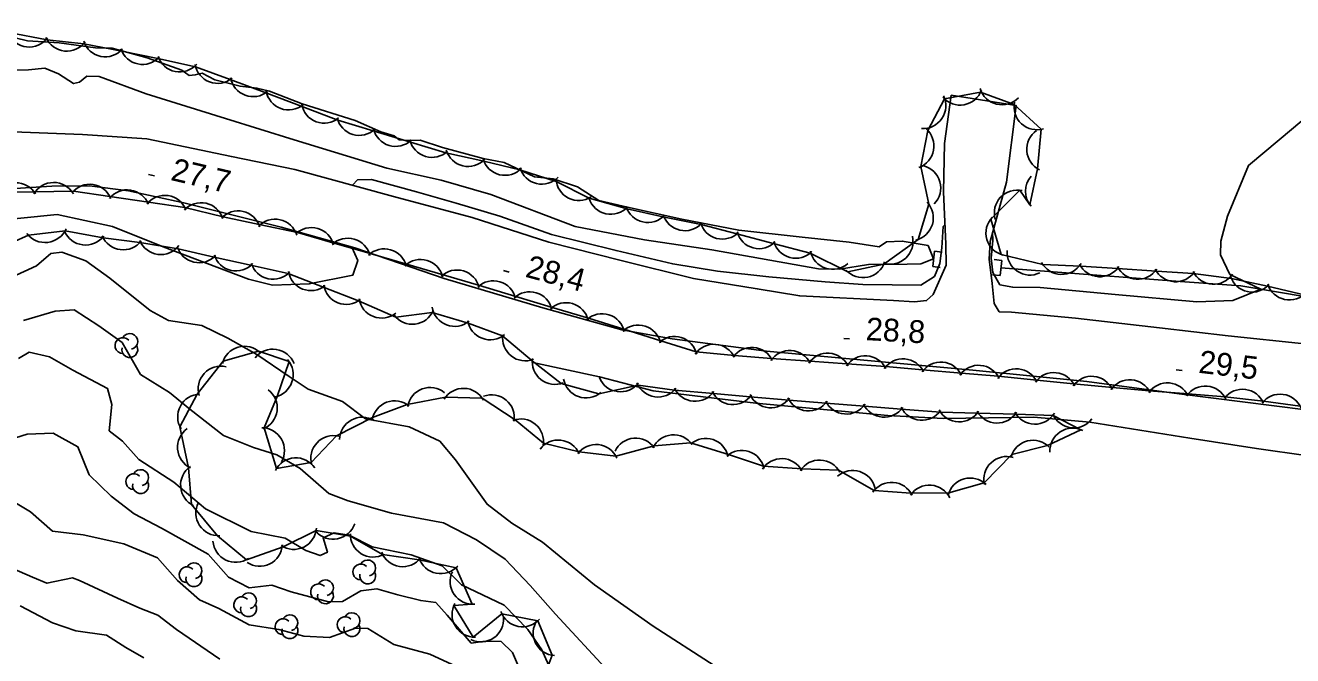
# Model space of a CAD drawing. Extents: x 646142 to 649934, y 5874075 to 5876351.
# Drawn here: x 647646.7 to 647813.8, y 5875868.8 to 5875951.9 of the extents above; entities that cross this region are included whole.
import ezdxf

# ---------------------------------------------------------------- set-up
doc = ezdxf.new("R2010")
doc.units = 0
for name, color, linetype in [('Niveau 1', 7, 'Continuous'), ('Niveau 2', 7, 'Continuous'), ('Niveau 21', 7, 'Continuous'), ('Niveau 26', 7, 'Continuous'), ('Niveau 3', 7, 'Continuous'), ('Niveau 4', 7, 'Continuous'), ('Niveau 44', 7, 'Continuous')]:
    doc.layers.add(name, color=color, linetype=linetype)

msp = doc.modelspace()

# ---------------------------------------------------------------- linework, layer by layer
at = {"layer": 'Niveau 1'}
for points in [[(647737.52, 5875867.48), (647729.46, 5875872.67), (647721.72, 5875878.11), (647714.87, 5875883.77), (647710.85, 5875886.25), (647707.58, 5875888.75), (647703.41, 5875894.62), (647701.34, 5875897.07), (647697.32, 5875898.97), (647691.53, 5875900), (647688.5, 5875902.3), (647683.98, 5875903.92), (647681.47, 5875905.57), (647677.23, 5875908.49), (647673.41, 5875910.65), (647669.97, 5875912.33), (647665.6, 5875912.98), (647663.18, 5875914.3), (647657.83, 5875918.56), (647654.68, 5875920.84), (647651.53, 5875921.97), (647650.05, 5875921.82), (647648.19, 5875920.18), (647644.93, 5875918.7)], [(647672.34, 5875868.33), (647666.62, 5875872.22), (647664.16, 5875874.15), (647661.79, 5875875.06), (647658.87, 5875876.36), (647653.86, 5875878.72), (647652.92, 5875879.03), (647652.92, 5875879.03), (647649.56, 5875878.34), (647647.67, 5875879.13), (647644.22, 5875880.61)]]:
    msp.add_lwpolyline(points, dxfattribs=at)
at = {"layer": 'Niveau 2'}
for points in [[(647804.28, 5875923.44), (647805.18, 5875926.71), (647807.96, 5875933.41), (647813.89, 5875938.35), (647821.78, 5875945.05), (647836.43, 5875952.08), (647843.64, 5875956.16), (647851.97, 5875961.86), (647861.13, 5875966.66), (647863.1, 5875968.36), (647866.48, 5875972.92), (647869.12, 5875977.66)], [(647689.84, 5875930.8), (647690.51, 5875931.53), (647692.35, 5875931.54), (647698.26, 5875929.94), (647703.52, 5875928.44), (647709.26, 5875926.71), (647716.05, 5875924.32), (647724.59, 5875922.18), (647732.06, 5875920.44), (647737.96, 5875919.48), (647744.71, 5875918.71), (647752.13, 5875918.07), (647757.11, 5875917.71), (647760.96, 5875917.69), (647764.77, 5875917.61), (647766.56, 5875918.78), (647767.26, 5875920.47), (647767.53, 5875922.55), (647767.7, 5875925.37), (647767.94, 5875925.65)], [(647635.64, 5875929.66), (647634.71, 5875928.8), (647634.49, 5875927.45), (647635.58, 5875926.98), (647641.71, 5875926.03), (647650.9, 5875926.96), (647658.2, 5875925.38), (647664.9, 5875922.69), (647676.12, 5875918.44), (647679.31, 5875917.61), (647684.13, 5875917.8), (647689.89, 5875918.97), (647690.52, 5875920.88), (647689.73, 5875922.66)], [(647774.22, 5875924.6), (647774.26, 5875923.52), (647774.01, 5875921.21), (647774.24, 5875919.29), (647775.17, 5875917.68), (647776.86, 5875917.36), (647780.49, 5875917.32), (647790.35, 5875916.41), (647801.13, 5875915.42), (647805.88, 5875915.61), (647809.57, 5875917.1), (647805.49, 5875919.05), (647804.27, 5875921.65), (647804.28, 5875923.44)], [(647646.46, 5875912.96), (647650.65, 5875914.19), (647653.16, 5875914.39), (647656.4, 5875912.29), (647659.48, 5875910.07), (647661.88, 5875905.87), (647665.72, 5875903.48), (647668.39, 5875901.27), (647672.85, 5875897.8), (647676.78, 5875896.24), (647679.86, 5875895.28), (647682.95, 5875893.46), (647686.71, 5875890.15), (647689.26, 5875889.2), (647694.98, 5875887.59), (647701.81, 5875886.32), (647706.2, 5875884.05), (647709.94, 5875881.49), (647713.25, 5875878.02), (647716.58, 5875874.27), (647723.65, 5875866.63)], [(647661.66, 5875894.64), (647659.54, 5875897.08), (647657.75, 5875898.45), (647658.12, 5875901.89), (647657.52, 5875904.01), (647652.99, 5875906.44), (647649.9, 5875908.2), (647647.21, 5875908.79), (647645.8, 5875907.96)], [(647642.01, 5875896.47), (647646.96, 5875898), (647650.39, 5875898.12), (647653.64, 5875896.32), (647655.14, 5875892.62), (647658.03, 5875889.81), (647661.05, 5875887.47), (647664.66, 5875885.59), (647670.82, 5875882.19), (647673.5, 5875879.13), (647676.21, 5875877.74)], [(647717.34, 5875863.85), (647714.81, 5875869.58), (647712.95, 5875872.26), (647709.85, 5875875.46), (647704.22, 5875878.11), (647701.64, 5875880.61), (647697.55, 5875882.1), (647697.55, 5875882.1), (647692.42, 5875883.13), (647689.41, 5875884.67), (647687.43, 5875884.99), (647685.95, 5875884.32), (647686.53, 5875882.42), (647685.59, 5875881.98), (647683.7, 5875882.65), (647680.97, 5875884.28), (647676.48, 5875885.14), (647670.46, 5875888.16), (647666.3, 5875891.66), (647661.66, 5875894.64)], [(647643.66, 5875890.01), (647647.41, 5875887.75), (647650.28, 5875885.22), (647654.32, 5875884.71), (647659.69, 5875883.54), (647664.15, 5875881.69), (647666.77, 5875878.69), (647669.69, 5875876.17), (647672.2, 5875874.99), (647676.22, 5875872.87), (647680.11, 5875872.23), (647683.44, 5875871.37), (647686.82, 5875871.19), (647690.25, 5875872.4), (647691.85, 5875872.39), (647695.3, 5875870.27), (647700.05, 5875868.98), (647702.97, 5875867.61), (647706.02, 5875865.45)], [(647676.21, 5875877.74), (647679.21, 5875878.1), (647681.75, 5875877.21), (647686.68, 5875875.87), (647688.5, 5875875.94), (647690.94, 5875877.33), (647693.03, 5875877.6), (647695.8, 5875876.79), (647698.84, 5875876.06), (647700.8, 5875875.8), (647702.33, 5875874.12), (647705.48, 5875870.42), (647707.31, 5875870.72), (647709.43, 5875870.65), (647710.94, 5875869.19), (647713.27, 5875863.8)], [(647662.34, 5875868.5), (647659.94, 5875869.85), (647657.4, 5875871.48), (647653.36, 5875872.05), (647650.3, 5875873.11), (647646.04, 5875875.37)]]:
    msp.add_lwpolyline(points, dxfattribs=at)
at = {"layer": 'Niveau 21'}
for points in [[(647815.33, 5875909.88), (647805.25, 5875910.94), (647796.19, 5875911.99), (647785.16, 5875913.3), (647776.7, 5875914.07), (647775.09, 5875914.13), (647774.41, 5875915.22), (647774.17, 5875917.86), (647773.76, 5875921.05), (647773.89, 5875923.38), (647776.04, 5875931.23), (647777.3, 5875941.32), (647768.77, 5875942.66), (647767.86, 5875936.31), (647767.76, 5875929.94), (647768.05, 5875923.03), (647768.08, 5875920.25), (647766.37, 5875916.38), (647765.52, 5875915.6), (647763.92, 5875915.44)], [(647763.92, 5875915.44), (647761.15, 5875915.62), (647748.79, 5875916.22), (647743.19, 5875917.16), (647734.78, 5875918.51), (647725.24, 5875920.9), (647715.7, 5875923.3), (647705.61, 5875926.56), (647695.22, 5875929.33), (647682.22, 5875932.88), (647673.88, 5875934.59), (647662.72, 5875936.94), (647654.25, 5875937.48), (647645.11, 5875937.83)], [(647637.73, 5875929.88), (647650.22, 5875930.67), (647655.17, 5875930.71), (647660.3, 5875930.07), (647667.59, 5875928.49), (647680.45, 5875925.27), (647690.15, 5875922.54), (647701.92, 5875918.52), (647714.94, 5875914.63), (647725.33, 5875911.75), (647731.99, 5875910.57), (647744.41, 5875908.91), (647757.71, 5875907.71), (647771.59, 5875906.44), (647786.65, 5875904.92), (647798.81, 5875903.29), (647815.51, 5875901.19)]]:
    msp.add_lwpolyline(points, dxfattribs=at)
at = {"layer": 'Niveau 26'}
for p, q in [((647766.32, 5875920.1), (647766.56, 5875922.1)), ((647766.56, 5875922.1), (647767.55, 5875921.98)), ((647775.41, 5875920.89), (647774.42, 5875921)), ((647775.41, 5875920.89), (647775.19, 5875918.89)), ((647766.32, 5875920.1), (647767.31, 5875919.98)), ((647775.19, 5875918.89), (647774.19, 5875919))]:
    msp.add_line(p, q, dxfattribs=at)
at = {"layer": 'Niveau 3'}
for p, q in [((647662.96, 5875932.21), (647663.74, 5875932.03)), ((647709.72, 5875919.55), (647710.49, 5875919.34)), ((647754.58, 5875910.59), (647755.37, 5875910.54)), ((647798.41, 5875906.46), (647799.21, 5875906.37))]:
    msp.add_line(p, q, dxfattribs=at)
at = {"layer": 'Niveau 4'}
for points in [[(647643.93, 5875950.58), (647647, 5875949.85), (647651.18, 5875949.57), (647655.97, 5875948.9), (647658.17, 5875948.89), (647662.78, 5875947.61), (647667.32, 5875945.98), (647668.31, 5875945.27), (647669.11, 5875945.35), (647670.01, 5875945.56), (647671.71, 5875944.68), (647675.02, 5875943.86), (647677.23, 5875943.62), (647678.88, 5875943.2), (647683.19, 5875941.55), (647690.2, 5875939.36), (647693.57, 5875937.84), (647695.34, 5875937.32), (647695.97, 5875936.81), (647697.13, 5875936.69), (647698.74, 5875936.74), (647701.72, 5875935.76), (647707.04, 5875934.33), (647709.85, 5875933.8), (647713.83, 5875931.89), (647716.27, 5875931.67), (647719.48, 5875930.6), (647722.3, 5875928.8), (647726.07, 5875927.91), (647733.25, 5875926.31), (647740.75, 5875924.87), (647749.13, 5875923.98), (647755.29, 5875923.32), (647759.27, 5875922.68), (647760.24, 5875923.36), (647762.31, 5875923.45), (647765.7, 5875922.87), (647766.44, 5875921.09)], [(647766.44, 5875921.09), (647764.77, 5875920.46), (647762.94, 5875920.39), (647757.87, 5875920.34), (647754.02, 5875919.72), (647751.25, 5875919.79), (647737.19, 5875922.31), (647728.31, 5875923.61), (647719.17, 5875925.36), (647708.06, 5875929.57), (647701.54, 5875931.46), (647694.36, 5875933.05), (647682.13, 5875936.8), (647673.11, 5875939.6), (647662.65, 5875942.84), (647656.44, 5875945.12), (647654.82, 5875945.19), (647653.86, 5875944.39), (647653.07, 5875944.2), (647651.1, 5875945.51), (647649.3, 5875946.25), (647647.13, 5875946.03), (647639.17, 5875945.93)], [(647775.3, 5875919.9), (647785.04, 5875919.15), (647798.94, 5875918.12), (647806.93, 5875917.54), (647820.23, 5875915.3), (647834.78, 5875913.19), (647846.51, 5875911.72), (647853.82, 5875910.84), (647861.23, 5875910.09), (647869.83, 5875908.88), (647877.19, 5875907.32), (647887.79, 5875904.23), (647900.77, 5875901.5), (647916.13, 5875899.67), (647932.77, 5875898.96), (647951.17, 5875897.93), (647967.26, 5875896.84), (647989.18, 5875894.58), (648004.21, 5875893.53), (648013.94, 5875892.54), (648021.22, 5875890.56), (648027.48, 5875888.16), (648038.25, 5875882.42), (648042.06, 5875880.63)], [(647713.59, 5875907.42), (647722.4, 5875905.53), (647729.48, 5875903.7), (647742.98, 5875902.06), (647760.39, 5875900.46), (647767.68, 5875900.04), (647779.63, 5875900.21), (647787.05, 5875899.57), (647800.23, 5875897.44), (647808.98, 5875896.12), (647822.6, 5875894.15), (647833.28, 5875892.92), (647842.26, 5875892.56), (647850.26, 5875891.64)]]:
    msp.add_lwpolyline(points, dxfattribs=at)
at = {"layer": 'Niveau 44'}
for points in [[(647644.52, 5875950.96), (647649.57, 5875949.99), (647654.4, 5875949.46), (647659.43, 5875948.49), (647664.18, 5875947.52), (647669.16, 5875946.42), (647673.71, 5875944.73), (647678.53, 5875942.93), (647683.08, 5875941.23), (647687.9, 5875939.38), (647692.55, 5875937.98)], [(647692.55, 5875937.98), (647697.47, 5875936.49), (647702.12, 5875935.09), (647707.16, 5875933.96), (647711.88, 5875932.83), (647716.7, 5875931.31), (647721.03, 5875929.12), (647726.02, 5875927.69), (647730.76, 5875926.65), (647735.79, 5875925.61), (647740.49, 5875924.38), (647745.46, 5875923.09), (647750.16, 5875921.86), (647755.12, 5875919.39), (647759.87, 5875920.4), (647764.39, 5875923.66), (647765.79, 5875928.31), (647764.76, 5875933.26), (647765.66, 5875938.03), (647767.86, 5875942.2), (647772.63, 5875943.06), (647777.05, 5875941.46), (647780.63, 5875938.18), (647780.13, 5875932.98), (647779.12, 5875928.24), (647777.82, 5875930.15), (647773.97, 5875926.34), (647775.32, 5875921.68), (647780.84, 5875920.35), (647785.82, 5875920.14), (647790.66, 5875919.82), (647795.8, 5875919.48), (647800.64, 5875919.16), (647805.69, 5875918.5), (647810.44, 5875917.49), (647815.47, 5875916.3)], [(647730.5, 5875910.28), (647725.59, 5875911.83), (647720.96, 5875913.28), (647716.02, 5875914.75), (647711.37, 5875916.15), (647706.44, 5875917.64), (647701.78, 5875919), (647696.84, 5875920.44), (647692.18, 5875921.79), (647687.24, 5875923.23), (647682.58, 5875924.59), (647677.52, 5875925.61), (647672.78, 5875926.66), (647667.75, 5875927.87), (647662.95, 5875928.57), (647657.86, 5875929.32), (647653.06, 5875930.03), (647647.86, 5875929.92), (647643.01, 5875929.89)], [(647642.79, 5875922.29), (647647.12, 5875924.21), (647651.94, 5875924.79), (647656.98, 5875923.85), (647661.8, 5875923.24), (647666.85, 5875922.41), (647671.58, 5875921.34), (647676.6, 5875920.21), (647681.34, 5875919.15), (647686.11, 5875917.33)], [(647686.11, 5875917.33), (647690.63, 5875915.57), (647695.53, 5875913.42), (647700.34, 5875914.02), (647705.08, 5875912.64), (647709.63, 5875910.93), (647713.53, 5875907.67), (647717.33, 5875904.65), (647722.31, 5875903.29), (647727.47, 5875904.47), (647732.27, 5875903.8), (647737.41, 5875903.34), (647742.25, 5875902.93), (647747.38, 5875902.49), (647752.22, 5875902.09), (647757.34, 5875901.67), (647762.18, 5875901.27), (647767.33, 5875900.9), (647772.18, 5875900.76), (647777.32, 5875900.61), (647782.18, 5875900.47), (647785.82, 5875898.58), (647781.46, 5875896.49), (647776.75, 5875895.32), (647773.11, 5875891.57), (647768.44, 5875890.24), (647763.44, 5875890.22), (647758.6, 5875890.58), (647753.91, 5875893.25), (647749.06, 5875893.43), (647744.01, 5875893.76), (647739.41, 5875895.29), (647734.41, 5875896.86), (647729.58, 5875896.44), (647724.55, 5875895.11), (647719.73, 5875895.66), (647715.01, 5875896.81), (647711.27, 5875899.9), (647706.95, 5875902.72), (647702.1, 5875902.87), (647697.04, 5875901.89), (647692.49, 5875900.19), (647687.73, 5875897.77), (647684.39, 5875894.25), (647679.83, 5875893.48), (647678.18, 5875898.81), (647679.9, 5875902.97), (647681.47, 5875907.57), (647677.45, 5875908.94), (647672.78, 5875907.6), (647669.37, 5875903.25), (647667.09, 5875898.97), (647668.22, 5875893.54), (647668.62, 5875888.7), (647672.03, 5875884.6), (647675.85, 5875881.44), (647680.69, 5875883.14), (647685.04, 5875885.3), (647689.56, 5875884.55), (647693.81, 5875882.12), (647698.61, 5875881.42), (647703.49, 5875880.38), (647705.63, 5875875.57), (647703.19, 5875875.39), (647705.72, 5875871.24)], [(647814.75, 5875901.69), (647809.94, 5875902.32), (647804.81, 5875902.89), (647799.97, 5875903.29), (647794.84, 5875903.72), (647790.01, 5875904.12), (647784.89, 5875904.63), (647780.06, 5875905.1), (647774.94, 5875905.62), (647770.1, 5875906.03), (647764.97, 5875906.47), (647760.14, 5875906.89), (647755, 5875907.26), (647750.16, 5875907.6), (647745.03, 5875907.98), (647740.19, 5875908.38), (647735.13, 5875908.83), (647730.5, 5875910.28)], [(647705.72, 5875871.24), (647709.51, 5875874.32), (647714.28, 5875873.4), (647716.14, 5875868.84), (647714.19, 5875863.59)]]:
    msp.add_lwpolyline(points, dxfattribs=at)
for centre, radius, start, end in [((647647.21, 5875952.02), 3, 203.7551, 323.733), ((647652.18, 5875951.48), 3, 203.7551, 323.733), ((647657.25, 5875950.73), 3, 198.5575, 318.5355), ((647662.15, 5875949.73), 3, 198.5575, 318.5355), ((647667.05, 5875948.74), 3, 198.5575, 318.5355), ((647672.05, 5875947.23), 3, 189.5688, 309.5467), ((647676.73, 5875945.48), 3, 189.5688, 309.5467), ((647681.42, 5875943.73), 3, 189.5688, 309.5467), ((647765.05, 5875941.28), 3, 265.9677, 25.9456), ((647769.93, 5875944.37), 3, 220.2525, 340.2305), ((647775.44, 5875944.41), 3, 196.5802, 316.5581), ((647686.1, 5875941.99), 3, 189.5688, 309.5467), ((647780.03, 5875941.12), 3, 167.5728, 287.5507), ((647690.73, 5875940.37), 3, 193.2374, 313.2153), ((647695.52, 5875938.92), 3, 193.2374, 313.2153), ((647763.48, 5875935.97), 3, 289.3486, 49.3265), ((647781.71, 5875935.54), 3, 124.3796, 244.3575), ((647700.31, 5875937.48), 3, 193.2374, 313.2153), ((647705.07, 5875936.28), 3, 196.5207, 316.4987), ((647709.93, 5875935.11), 3, 196.5207, 316.4987), ((647714.79, 5875933.95), 3, 196.5207, 316.4987), ((647764.38, 5875930.46), 3, 315.4277, 75.4056), ((647645.45, 5875928.14), 3, 30.3622, 150.3401), ((647650.45, 5875928.17), 3, 30.3622, 150.3401), ((647655.2, 5875927.93), 3, 21.6585, 141.6364), ((647719.66, 5875931.79), 3, 183.2455, 303.2235), ((647781.54, 5875930.01), 3, 138.2372, 221.1377), ((647660.15, 5875927.2), 3, 21.6585, 141.6364), ((647665.09, 5875926.47), 3, 21.6585, 141.6364), ((647723.88, 5875929.97), 3, 197.5603, 317.5383), ((647777.44, 5875927.17), 3, 76.7265, 196.7044), ((647669.88, 5875925.5), 3, 17.4587, 137.4367), ((647674.76, 5875924.42), 3, 17.4587, 137.4367), ((647728.77, 5875928.89), 3, 197.5603, 317.5383), ((647763.4, 5875926.5), 3, 283.2347, 43.2127), ((647679.64, 5875923.33), 3, 17.4587, 137.4367), ((647733.65, 5875927.81), 3, 197.5603, 317.5383), ((647738.58, 5875926.7), 3, 195.4188, 315.3967), ((647776.34, 5875924.5), 3, 136.0745, 256.0524), ((647649.32, 5875926.25), 3, 216.8889, 336.8669), ((647654.65, 5875925.92), 3, 202.7788, 322.7568), ((647659.61, 5875925.29), 3, 202.7788, 322.7568), ((647684.42, 5875922.22), 3, 13.7777, 133.7556), ((647689.22, 5875920.82), 3, 13.7777, 133.7556), ((647743.42, 5875925.44), 3, 195.4188, 315.3967), ((647760.72, 5875923.39), 3, 253.1531, 13.131), ((647664.57, 5875924.66), 3, 202.7788, 322.7568), ((647669.6, 5875923.59), 3, 197.3508, 317.3288), ((647694.02, 5875919.42), 3, 13.7777, 133.7556), ((647748.26, 5875924.18), 3, 195.4188, 315.3967), ((647753.14, 5875922.72), 3, 191.6544, 311.6323), ((647779.13, 5875921.96), 3, 175.7021, 295.68), ((647674.48, 5875922.5), 3, 197.3508, 317.3288), ((647679.36, 5875921.4), 3, 197.3508, 317.3288), ((647698.82, 5875918.02), 3, 13.7777, 133.7556), ((647757.13, 5875921.62), 3, 221.9115, 341.8894), ((647783.31, 5875922.05), 3, 208.3796, 328.3576), ((647788.36, 5875921.74), 3, 206.2466, 326.2245), ((647684.35, 5875919.91), 3, 188.7382, 308.7161), ((647703.62, 5875916.63), 3, 13.7777, 133.7556), ((647793.35, 5875921.41), 3, 206.2466, 326.2245), ((647798.34, 5875921.08), 3, 206.2466, 326.2245), ((647803.33, 5875920.75), 3, 206.2466, 326.2245), ((647808.43, 5875919.72), 3, 197.9987, 317.9766), ((647689.01, 5875918.09), 3, 188.7382, 308.7161), ((647708.4, 5875915.21), 3, 13.2475, 133.2254), ((647813.33, 5875918.68), 3, 197.9987, 317.9766), ((647693.66, 5875916.29), 3, 189.03, 309.0079), ((647713.19, 5875913.76), 3, 13.2475, 133.2254), ((647697.72, 5875915.47), 3, 217.0678, 337.0458), ((647703.3, 5875915.2), 3, 189.3644, 309.3423), ((647717.98, 5875912.32), 3, 13.2475, 133.2254), ((647722.74, 5875910.87), 3, 12.5509, 132.5289), ((647707.98, 5875913.43), 3, 189.3644, 309.3423), ((647727.51, 5875909.37), 3, 12.5509, 132.5289), ((647659.58, 5875909.67), 1.05, 44.1154, 269.804), ((647660.48, 5875910.2), 1.05, 282.2692, 149.7263), ((647712.62, 5875910.65), 3, 171.4627, 291.4407), ((647732.28, 5875907.87), 3, 12.5509, 132.5289), ((647660.48, 5875909.15), 1.05, 166.9369, 29.6212), ((647675.6, 5875906.58), 3, 46.0216, 165.9995), ((647679.35, 5875906.2), 3, 21.4627, 141.4407), ((647737.48, 5875906.84), 3, 25.214, 145.1919), ((647742.46, 5875906.43), 3, 25.214, 145.1919), ((647747.47, 5875906.02), 3, 26.0185, 145.9965), ((647679.02, 5875905.84), 3, 281.1895, 41.1675), ((647716.53, 5875907.54), 3, 171.4627, 291.4407), ((647752.46, 5875905.67), 3, 26.0185, 145.9965), ((647757.44, 5875905.32), 3, 26.0185, 145.9965), ((647762.4, 5875904.92), 3, 25.106, 145.0839), ((647767.39, 5875904.49), 3, 25.106, 145.0839), ((647772.37, 5875904.07), 3, 25.106, 145.0839), ((647672.5, 5875903.96), 3, 77.0992, 197.0772), ((647725.16, 5875906.57), 3, 202.0785, 322.0564), ((647777.33, 5875903.6), 3, 24.4109, 144.3889), ((647782.3, 5875903.11), 3, 24.4109, 144.3889), ((647787.28, 5875902.62), 3, 24.4109, 144.3889), ((647676.92, 5875901.45), 3, 292.7072, 52.6852), ((647700.07, 5875901.14), 3, 50.5685, 170.5465), ((647704.47, 5875901.03), 3, 28.3198, 148.2978), ((647720.62, 5875905.76), 3, 190.3312, 310.3091), ((647730.11, 5875905.88), 3, 202.0785, 322.0564), ((647735, 5875905.32), 3, 205.1081, 325.0861), ((647792.28, 5875902.16), 3, 25.2497, 145.2276), ((647797.26, 5875901.75), 3, 25.2497, 145.2276), ((647802.25, 5875901.33), 3, 25.2497, 145.2276), ((647807.16, 5875900.91), 3, 22.5313, 142.5093), ((647669.79, 5875900.28), 3, 91.9167, 211.8946), ((647695.39, 5875899.39), 3, 50.5685, 170.5465), ((647708.17, 5875900.18), 3, 350.4346, 110.4125), ((647739.98, 5875904.89), 3, 205.1081, 325.0861), ((647744.96, 5875904.47), 3, 205.1081, 325.0861), ((647749.94, 5875904.05), 3, 205.2837, 325.2616), ((647754.93, 5875903.64), 3, 205.2837, 325.2616), ((647812.11, 5875900.26), 3, 22.5313, 142.5093), ((647759.91, 5875903.23), 3, 205.2837, 325.2616), ((647764.89, 5875902.81), 3, 205.2837, 325.2616), ((647769.8, 5875902.6), 3, 208.3573, 328.3352), ((647774.8, 5875902.45), 3, 208.3573, 328.3352), ((647779.8, 5875902.31), 3, 208.3573, 328.3352), ((647784.92, 5875901.81), 3, 202.8347, 322.8127), ((647669.77, 5875896.25), 3, 124.7109, 244.6889), ((647677.87, 5875895.83), 3, 329.9659, 89.9439), ((647691.14, 5875897.23), 3, 59.2374, 179.2153), ((647712.02, 5875897), 3, 350.4346, 110.4125), ((647784.76, 5875895.78), 3, 63.3483, 183.3262), ((647687.34, 5875894.8), 3, 76.4885, 196.4665), ((647716.97, 5875894.21), 3, 23.4128, 143.3907), ((647727.16, 5875894.47), 3, 34.9479, 154.9259), ((647732.15, 5875894.9), 3, 34.9479, 154.9259), ((647736.41, 5875894.43), 3, 11.5933, 131.5712), ((647779.53, 5875894.19), 3, 43.9551, 163.9331), ((647721.93, 5875893.63), 3, 23.4128, 143.3907), ((647741.15, 5875892.85), 3, 11.5933, 131.5712), ((647670.18, 5875891.27), 3, 124.7109, 244.6889), ((647682.36, 5875891.87), 3, 33.581, 153.5589), ((647746.42, 5875891.77), 3, 27.8696, 147.8475), ((647751.41, 5875891.58), 3, 27.8696, 147.8475), ((647776.06, 5875892.04), 3, 73.3031, 193.281), ((647661, 5875891.73), 1.05, 44.1154, 269.804), ((647661.9, 5875892.26), 1.05, 282.2692, 149.7263), ((647755.78, 5875890.21), 3, 11.8703, 131.8482), ((647771.26, 5875889.21), 3, 45.8329, 165.8109), ((647661.9, 5875891.21), 1.05, 166.9369, 29.6212), ((647760.89, 5875888.64), 3, 25.7885, 145.7665), ((647765.88, 5875888.27), 3, 25.7885, 145.7665), ((647672.19, 5875887.6), 3, 152.9445, 272.9224), ((647682.08, 5875885.8), 3, 236.3787, 356.3567), ((647687.28, 5875887.14), 3, 221.5253, 341.5032), ((647674.44, 5875884.09), 3, 183.9682, 303.9461), ((647692.55, 5875884.79), 3, 178.4804, 298.4583), ((647677.6, 5875883.58), 3, 236.3787, 356.3567), ((647696.47, 5875883.52), 3, 201.679, 321.6569), ((647668.03, 5875879.45), 1.05, 44.1154, 269.804), ((647668.93, 5875879.98), 1.05, 282.2692, 149.7263), ((647690.94, 5875879.82), 1.05, 44.1154, 269.804), ((647691.84, 5875880.35), 1.05, 282.2692, 149.7263), ((647701.47, 5875882.6), 3, 198.2431, 318.2211), ((647668.93, 5875878.93), 1.05, 166.9369, 29.6212), ((647686.27, 5875877.73), 1.05, 282.2692, 149.7263), ((647691.84, 5875879.3), 1.05, 166.9369, 29.6212), ((647705.71, 5875878.57), 3, 154.5473, 274.5253), ((647676.13, 5875876.02), 1.05, 282.2692, 149.7263), ((647685.37, 5875877.2), 1.05, 44.1154, 269.804), ((647686.27, 5875876.68), 1.05, 166.9369, 29.6212), ((647675.23, 5875875.49), 1.05, 44.1154, 269.804), ((647676.13, 5875874.97), 1.05, 166.9369, 29.6212), ((647705.96, 5875874.23), 3, 151.3291, 271.307), ((647680.68, 5875872.6), 1.05, 44.1154, 269.804), ((647681.58, 5875873.13), 1.05, 282.2692, 149.7263), ((647688.86, 5875872.87), 1.05, 44.1154, 269.804), ((647689.76, 5875873.4), 1.05, 282.2692, 149.7263), ((647706.75, 5875873.61), 3, 244.4043, 4.3822), ((647712.23, 5875875.59), 3, 198.9997, 318.9777), ((647681.58, 5875872.08), 1.05, 166.9369, 29.6212), ((647689.76, 5875872.35), 1.05, 166.9369, 29.6212), ((647716.65, 5875871.79), 3, 146.3527, 266.3307)]:
    msp.add_arc(centre, radius, start, end, dxfattribs=at)

# ---------------------------------------------------------------- texts
at = {"layer": 'Niveau 3'}
for s, rotation, p in [('27,7 ', 346.7626, (647665.75, 5875931.51)), ('28,4 ', 344.9254, (647712.49, 5875918.76)), ('28,8 ', 356.7962, (647757.45, 5875910.39)), ('29,5 ', 353.3369, (647801.27, 5875906.09))]:
    msp.add_text(s, height=3, rotation=rotation, dxfattribs=at).set_placement(p)

doc.saveas('drawing.dxf')
